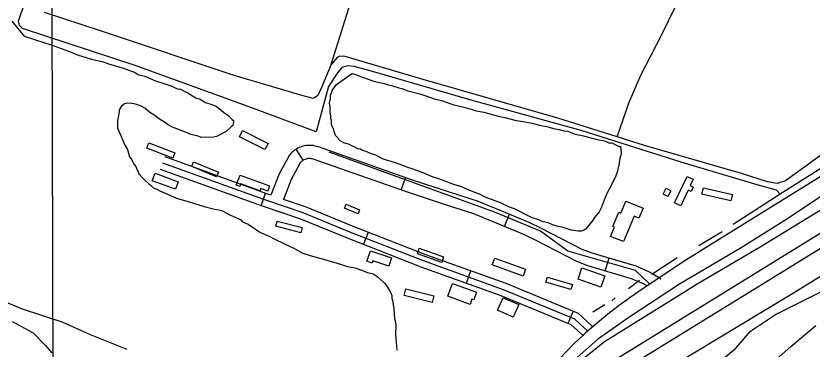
# Model space of a CAD drawing. Extents: x 3355724 to 3393621, y 594744 to 620174.
# Drawn here: x 3380830 to 3382643, y 601207 to 601966 of the extents above; entities that cross this region are included whole.
import ezdxf

# ---------------------------------------------------------------- set-up
doc = ezdxf.new("R2010")
doc.units = 0
for name, color, linetype in [('V-BLDG-OTLN', 7, 'Continuous'), ('V-DTCH-CNTR', 7, 'Continuous'), ('V-GRID-MAJR', 7, 'Continuous'), ('V-LEVE-TOET', 7, 'Continuous'), ('V-ROAD-CNTR', 7, 'Continuous'), ('V-SITE-VEGE', 7, 'Continuous'), ('V-SURV-LINE', 7, 'Continuous'), ('V-TOPO-SHOR', 7, 'Continuous'), ('V-WETL-SWMP', 7, 'Continuous')]:
    doc.layers.add(name, color=color, linetype=linetype)

msp = doc.modelspace()

# ---------------------------------------------------------------- linework, layer by layer
at = {"layer": 'V-BLDG-OTLN'}
for points in [[(3381345.9, 601704.4), (3381404.2, 601675.2), (3381397.1, 601661), (3381338.8, 601690.2)], [(3381132.8, 601676.4), (3381191.7, 601653.5), (3381187, 601641.3), (3381128.1, 601664.3)], [(3381234.5, 601633.2), (3381291.4, 601609.5), (3381287, 601599.1), (3381230.2, 601622.8)], [(3381147, 601607.6), (3381199.6, 601588), (3381193.1, 601570.7), (3381140.5, 601590.2)], [(3381340.3, 601603.2), (3381407.6, 601578.3), (3381403.3, 601566.6), (3381387.3, 601572.5), (3381385.5, 601567.5), (3381342.4, 601583.5), (3381340, 601576.9), (3381331.7, 601579.9)], [(3382329.7, 601539.7), (3382358.2, 601600.1), (3382372, 601593.6), (3382365.1, 601579.1), (3382372, 601575.8), (3382367.4, 601565.9), (3382360.8, 601569), (3382343.8, 601533.1)], [(3382310.4, 601573), (3382320.9, 601567.5), (3382314.1, 601554.2), (3382303.5, 601559.7)], [(3382395.5, 601574.1), (3382461.3, 601558.9), (3382457.9, 601544.4), (3382392.1, 601559.6)], [(3381581.9, 601536.7), (3381612.7, 601523.8), (3381609, 601514.9), (3381578.1, 601527.7)], [(3382218.7, 601543.8), (3382258, 601527.6), (3382248.5, 601504.8), (3382237.4, 601509.4), (3382213.5, 601451.5), (3382184.2, 601463.5), (3382193, 601484.7), (3382189.5, 601486.1), (3382202.9, 601518.5), (3382207.5, 601516.7)], [(3381424.7, 601498.3), (3381482.1, 601483.7), (3381479.1, 601471.9), (3381421.7, 601486.5)], [(3381748.5, 601436.4), (3381803.9, 601416.9), (3381799.5, 601404.4), (3381744.1, 601423.9)], [(3381637, 601430.7), (3381685.3, 601414.6), (3381679.1, 601395.7), (3381642.8, 601407.8), (3381641.1, 601402.8), (3381629, 601406.8)], [(3381920.5, 601414.2), (3381990.6, 601388.7), (3381984.8, 601373), (3381914.7, 601398.5)], [(3382118.9, 601391.8), (3382170.7, 601373.7), (3382161.7, 601347.9), (3382109.9, 601366.1)], [(3382040.3, 601370.5), (3382097.1, 601353.8), (3382093.6, 601342.2), (3382036.9, 601358.9)], [(3381824.3, 601356.5), (3381878.9, 601336.3), (3381872.5, 601318.7), (3381868.3, 601320.3), (3381864, 601308.4), (3381813.4, 601327.1)], [(3381717.7, 601343.9), (3381781.4, 601328), (3381777.6, 601312.9), (3381713.9, 601328.8)], [(3381939.1, 601323.8), (3381974.9, 601308.2), (3381962.5, 601279.8), (3381926.7, 601295.4)]]:
    msp.add_lwpolyline(points, close=True, dxfattribs=at)
at = {"layer": 'V-DTCH-CNTR'}
msp.add_line((3381547.9, 601854.9), (3381642.5, 602157.1), dxfattribs=at)
for points in [[(3382198.8, 601690.4), (3382226.4, 601769.1), (3382252.9, 601830.4), (3382299.9, 601922), (3382332.6, 601988.2), (3382349.7, 602019.2), (3382368.1, 602053.8), (3382416.2, 602125.1), (3382443, 602159.1), (3382467, 602197.9), (3382478.5, 602226.7), (3382496, 602281.5), (3382585.7, 602580.9), (3382273.4, 602647.4), (3381808.8, 602754.1)], [(3382714.7, 601685.8), (3382582.3, 601590.2), (3382563.5, 601583.7), (3382541.1, 601587.6), (3382482, 601606.4), (3382261.4, 601670.6), (3382198.8, 601690.4), (3382063.9, 601733), (3381752, 601821.9), (3381579.9, 601872.8), (3381567.3, 601874), (3381561.7, 601871.1), (3381547.9, 601854.9), (3381525.5, 601802.8), (3381517.4, 601784.5), (3381509.8, 601778.8), (3381507, 601777.3), (3381483.8, 601783.3), (3381327.1, 601829.5), (3381024.8, 601931.1), (3380894.8, 601973.5)]]:
    msp.add_lwpolyline(points, dxfattribs=at)
at = {"layer": 'V-GRID-MAJR'}
msp.add_spline([(3380917.6, 600183.6), (3380900.8, 606241.7), (3380884.1, 612302.9), (3380867.3, 618364.1), (3380867.3, 618367.2)], degree=3, dxfattribs=at)
at = {"layer": 'V-LEVE-TOET'}
for points in [[(3381230.7, 600184.5), (3381250.2, 600207.8), (3381264.3, 600227.5), (3381272.4, 600244.4), (3381294.5, 600270.6), (3381373.7, 600362.6), (3381491.8, 600481.8), (3381597.9, 600603.6), (3381744.2, 600760.9), (3381836.5, 600871.3), (3381906.9, 600960.1), (3381933.2, 600982.9), (3381976.7, 601029.7), (3382023.5, 601087), (3382091.1, 601160), (3382170, 601224), (3382258.2, 601278.4), (3382381, 601355.6), (3382524.7, 601439.4), (3382671.2, 601529.6)], [(3382761.1, 601433.9), (3382600.7, 601334.5), (3382474.4, 601258.6), (3382330.7, 601172), (3382229.3, 601113.9), (3382191.9, 601083.3), (3382142.9, 601031.6), (3382076.1, 600952.3), (3381948, 600798.7), (3381865.6, 600682.9), (3381833.3, 600636.2), (3381807, 600612.8), (3381770.4, 600578.7), (3381677.3, 600473.2), (3381608.3, 600399.5), (3381580.6, 600378.1), (3381565.4, 600364.6), (3381540.6, 600337), (3381524.1, 600310.2), (3381504.2, 600284.7), (3381411.6, 600200.2), (3381398.5, 600184.9)]]:
    msp.add_lwpolyline(points, dxfattribs=at)
at = {"layer": 'V-ROAD-CNTR'}
for p, q in [((3381484.1, 601636.7), (3381467.8, 601661.9)), ((3381707.5, 601568.8), (3381717.4, 601597.1)), ((3381388.3, 601533.4), (3381398.5, 601561.6)), ((3381942.4, 601486.2), (3381953.9, 601514)), ((3381621.6, 601445), (3381632.5, 601472.9)), ((3382172, 601384.9), (3382180.5, 601413.6)), ((3381855.9, 601356.6), (3381866.1, 601384.8)), ((3382087.7, 601264.9), (3382099.1, 601292.6))]:
    msp.add_line(p, q, dxfattribs=at)
for points in [[(3384114.1, 602801.8), (3383952.3, 602624.5), (3383735.4, 602405.1), (3383594.6, 602283.8), (3383229.2, 601986.7), (3383078.6, 601871.4), (3383013.6, 601825.4), (3382898.3, 601744.6), (3382671.4, 601604.9), (3382435.6, 601459.3), (3382349.1, 601405.5), (3382248.5, 601337.8)], [(3382299.4, 601366.4), (3382272.6, 601381.8), (3382242.1, 601395.5), (3382142, 601425), (3382119.4, 601434), (3382027, 601481.4), (3381998.9, 601495.3), (3381883.2, 601543.2), (3381817.3, 601564.2), (3381731, 601592.3), (3381518.7, 601667.2), (3381515.3, 601668.3), (3381511.4, 601669.3), (3381507.4, 601670.1), (3381503.4, 601670.5), (3381499.3, 601670.7), (3381495.3, 601670.6), (3381491.3, 601670.3), (3381487.3, 601669.6), (3381483.4, 601668.7), (3381479.5, 601667.5), (3381475.7, 601666.1), (3381472.1, 601664.3), (3381468.5, 601662.4), (3381465.2, 601660.2), (3381461.9, 601657.7), (3381458.9, 601655.1), (3381456, 601652.2), (3381452.6, 601648.3), (3381429.5, 601605.9), (3381410.7, 601557.5)], [(3382273.3, 601354.5), (3382241, 601386.1), (3382086.8, 601429.5), (3382024.8, 601475), (3381922, 601518.2), (3381543.5, 601655.1)], [(3381410.8, 601557.4), (3381399.3, 601561.4), (3381169.6, 601644.3)], [(3382267.1, 601350.4), (3382258.9, 601355.1), (3382231.7, 601367.2), (3382132.2, 601396.6), (3382107, 601406.6), (3382013.4, 601454.6), (3381986.5, 601468), (3381872.9, 601515), (3381808, 601535.6), (3381721.4, 601563.9), (3381509, 601638.8), (3381506.7, 601639.5), (3381504.8, 601640), (3381502.9, 601640.4), (3381500.9, 601640.6), (3381499, 601640.7), (3381497, 601640.7), (3381495.1, 601640.5), (3381493.1, 601640.2), (3381491.2, 601639.7), (3381489.3, 601639.2), (3381487.5, 601638.4), (3381485.8, 601637.6), (3381484, 601636.7), (3381482.4, 601635.6), (3381480.8, 601634.4), (3381479.4, 601633.1), (3381478, 601631.7), (3381477.4, 601631.1), (3381456.8, 601593.2), (3381439.1, 601547.8)], [(3382132.2, 601248), (3382102.7, 601274.9), (3381940.5, 601342.1), (3381758.3, 601407.7), (3381590.5, 601473.2), (3381483.8, 601516.8), (3381394.3, 601547.2), (3381164.5, 601630.2)], [(3382122.1, 601236.9), (3382094.6, 601262.1), (3381935.1, 601328.1), (3381753, 601393.6), (3381584.9, 601459.3), (3381478.6, 601502.7), (3381389.3, 601533), (3381159.4, 601616.1)], [(3382142.3, 601259.1), (3382110.9, 601287.8), (3381945.9, 601356.1), (3381763.6, 601421.7), (3381596.1, 601487.1), (3381489.1, 601530.8), (3381439.6, 601547.7)], [(3382101.4, 601219.4), (3381899.2, 601008.2), (3381622.5, 600706.8), (3381309.8, 600359.8), (3381148.4, 600187.3)]]:
    msp.add_lwpolyline(points, dxfattribs=at)
msp.add_arc((3382829.1, 600465.9), 1047.6, 123.6598, 134.0031, dxfattribs=at)
at = {"layer": 'V-SITE-VEGE'}
for p, q in [((3382559.7, 601285.3), (3382673.7, 601342.4)), ((3382502.7, 601247.3), (3382559.7, 601285.3)), ((3382469.5, 601209.3), (3382502.7, 601247.3)), ((3382441, 601185.6), (3382469.5, 601209.3))]:
    msp.add_line(p, q, dxfattribs=at)
for points in [[(3380820.4, 601953.9), (3380848.9, 601919.4)], [(3380848.9, 601919.4), (3380893.5, 601904.8), (3380910.3, 601899.4), (3380952.2, 601884.7), (3380970.3, 601876.6), (3381002.4, 601867.3), (3381028.9, 601860.7), (3381042.8, 601855.4), (3381062.4, 601850.1), (3381076.3, 601846.1), (3381093.1, 601839.4), (3381098.6, 601838.1), (3381109.8, 601831.3), (3381123.8, 601828.7), (3381147.5, 601817.9), (3381181, 601807.2), (3381199.2, 601799.1), (3381203.3, 601799.2), (3381215.9, 601792.4), (3381222.9, 601789.7), (3381228.5, 601785.6), (3381239.7, 601778.8), (3381249.5, 601776.2), (3381260.7, 601768), (3381271.8, 601765.4), (3381285.8, 601760), (3381292.8, 601754.6), (3381302.7, 601746.4), (3381312.5, 601739.5), (3381322.3, 601729.9), (3381325.1, 601727.2), (3381325.2, 601724.4), (3381323.9, 601716.1), (3381319.8, 601713.2), (3381308.8, 601702), (3381286.7, 601690.6), (3381279.8, 601689.1), (3381252, 601688.7), (3381245.1, 601691.4), (3381228.3, 601695.3), (3381215.8, 601700.7), (3381199, 601707.5), (3381187.8, 601711.5), (3381175.2, 601718.2), (3381168.2, 601723.7), (3381157, 601730.5), (3381144.4, 601740.1), (3381134.6, 601745.5), (3381123.4, 601755.1), (3381113.6, 601760.5), (3381102.4, 601764.5), (3381094, 601765.8), (3381081.5, 601767), (3381077.4, 601765.6), (3381070.5, 601759.9), (3381065.1, 601751.5), (3381065.1, 601747.3), (3381062.5, 601734.8), (3381061.2, 601726.4), (3381061.5, 601709.8), (3381070.1, 601689.1), (3381075.8, 601676.6), (3381078.7, 601669.7), (3381084.3, 601661.5), (3381088.7, 601644.9), (3381093, 601639.4), (3381098.7, 601628.3), (3381102.9, 601622.8), (3381105.8, 601614.5), (3381108.6, 601610.4), (3381110.1, 601606.2), (3381112.9, 601603.5), (3381114.3, 601600.8), (3381122.8, 601592.5), (3381132.6, 601582.9), (3381136.8, 601580.2), (3381143.9, 601573.4), (3381150.8, 601570.7), (3381159.2, 601566.6), (3381180.2, 601557.2), (3381195.6, 601550.4), (3381224.8, 601542.5), (3381258.3, 601531.8), (3381282, 601525.2), (3381291.8, 601524), (3381300.1, 601521.3), (3381305.7, 601518.6), (3381318.3, 601511.8), (3381330.9, 601506.4), (3381342.1, 601501), (3381346.3, 601496.9), (3381358.9, 601491.5), (3381368.7, 601484.7), (3381386.9, 601472.5), (3381407.9, 601463), (3381416.3, 601459), (3381442.8, 601445.4), (3381461, 601437.3), (3381483.4, 601425.1), (3381500.1, 601419.8), (3381548.9, 601406.6)], [(3382074, 601484.7), (3382065.7, 601485.9), (3382051.7, 601489.9), (3382041.9, 601494), (3382030.8, 601496.6), (3382022.4, 601500.6), (3382005.7, 601506), (3381988.9, 601514.1), (3381979.1, 601519.5), (3381965.1, 601526.3), (3381953.9, 601530.3), (3381933, 601539.7), (3381919, 601545.1), (3381898.1, 601553.1), (3381885.5, 601559.9), (3381871.5, 601565.3), (3381854.8, 601572), (3381845, 601576), (3381826.9, 601581.4), (3381808.7, 601588.1), (3381793.3, 601594.8), (3381776.6, 601600.1), (3381757, 601608.2), (3381734.7, 601616.2), (3381722.2, 601620.2), (3381702.6, 601628.3), (3381690, 601632.3), (3381676.1, 601636.3), (3381664.9, 601640.3), (3381649.5, 601648.4), (3381637, 601652.4), (3381627.2, 601656.5), (3381618.8, 601659.1), (3381614.6, 601661.9), (3381607.7, 601663.1), (3381603.5, 601665.9), (3381595.1, 601669.9), (3381589.5, 601672.6), (3381576.9, 601676.6), (3381571.3, 601679.3), (3381567.1, 601682), (3381564.3, 601686.2), (3381557.3, 601693), (3381554.4, 601702.7), (3381552.9, 601708.2), (3381550.1, 601713.8), (3381548.6, 601719.3), (3381548.5, 601727.6), (3381547, 601731.8), (3381546.9, 601738.7), (3381545.5, 601744.3), (3381545.4, 601752.6), (3381545.3, 601759.5), (3381543.8, 601766.5), (3381545.1, 601772), (3381546.4, 601776.2), (3381546.3, 601785.9), (3381549, 601791.5), (3381550.3, 601795.7), (3381555.8, 601804.1), (3381559.9, 601809.7), (3381594.3, 601833.8), (3381598.4, 601833.9), (3381627.8, 601823.2), (3381647.3, 601816.5), (3381665.4, 601812.6), (3381678, 601808.6), (3381684.9, 601807.3), (3381701.7, 601801.9), (3381708.6, 601800.6), (3381722.6, 601795.3), (3381751.9, 601787.3), (3381763, 601783.3), (3381782.6, 601776.6), (3381799.3, 601772.7), (3381811.8, 601768.7), (3381827.2, 601763.3), (3381849.5, 601758.1), (3381857.9, 601755.4), (3381869, 601752.8), (3381874.6, 601750.1), (3381887.1, 601747.5), (3381895.5, 601746.2), (3381906.6, 601743.6), (3381927.6, 601736.9), (3381942.9, 601734.3), (3381969.4, 601727.7), (3381984.7, 601725.2), (3382005.6, 601721.3), (3382025.1, 601716), (3382039, 601713.4), (3382054.3, 601709.4), (3382066.9, 601706.8), (3382078, 601704.2), (3382086.4, 601702.9), (3382093.4, 601700.2), (3382103.1, 601696.2), (3382122.6, 601692.3), (3382142.1, 601687), (3382153.3, 601684.4), (3382167.2, 601681.8)], [(3382167.2, 601681.8), (3382172.8, 601680.5), (3382175.6, 601679.1), (3382179.8, 601676.4), (3382186.7, 601676.5), (3382203.5, 601668.4), (3382206.3, 601668.4), (3382207.7, 601662.9), (3382207.9, 601651.8), (3382205.3, 601640.6), (3382202.7, 601626.7), (3382198.7, 601610), (3382196.1, 601601.6), (3382185.3, 601579.2), (3382175.8, 601561), (3382170.4, 601548.5), (3382163.7, 601530.3), (3382158.3, 601519.1), (3382147.3, 601506.5), (3382141.9, 601498.1), (3382135.1, 601489.7), (3382126.9, 601479.8), (3382122.7, 601477), (3382117.2, 601475.5), (3382110.3, 601475.4), (3382094.9, 601478), (3382085.2, 601480.7), (3382074, 601484.7)], [(3381083.5, 601205.8), (3380999.7, 601239), (3380937.9, 601267.5), (3380843, 601298.4), (3380555.6, 601419.6)], [(3381548.9, 601406.6), (3381561.5, 601402.6), (3381585.2, 601394.6), (3381601.9, 601392), (3381621.4, 601385.3), (3381629.8, 601381.3), (3381641, 601378.6), (3381645.2, 601377.3), (3381652.2, 601371.8), (3381659.2, 601366.4), (3381669, 601356.8), (3381674.7, 601349.9), (3381681.8, 601337.5), (3381686.1, 601329.2), (3381686.2, 601322.3), (3381687.6, 601318.1), (3381690.7, 601298.7), (3381692.3, 601276.5), (3381695.3, 601262.7), (3381694.2, 601239.1), (3381695.9, 601222.4), (3381697.5, 601204.4)], [(3380821.6, 601269.9), (3380869.1, 601243.8), (3380897.6, 601215.3), (3380911.8, 601198.6)]]:
    msp.add_lwpolyline(points, dxfattribs=at)
at = {"layer": 'V-SURV-LINE'}
for points in [[(3382185.9, 601177.9), (3382766.3, 601535.1)], [(3382782.1, 601509.6), (3382201.6, 601152.3)]]:
    msp.add_lwpolyline(points, dxfattribs=at)
at = {"layer": 'V-TOPO-SHOR'}
for p, q in [((3382569.9, 601559.4), (3382463.4, 601490.5)), ((3382437.7, 601473.7), (3382384.8, 601441.6)), ((3382335.7, 601414.3), (3382278.2, 601376.6)), ((3382250.1, 601362.9), (3382224.5, 601343.7)), ((3382194.2, 601323.7), (3382187.2, 601316.6)), ((3382170.8, 601307.7), (3382143.6, 601290.9))]:
    msp.add_line(p, q, dxfattribs=at)
for points in [[(3381513.3, 601701.4), (3381358.8, 601759), (3381101.7, 601852.8), (3380844.8, 601937.2), (3380838.5, 601943.4), (3380836, 601953.6), (3380850.3, 601996.1), (3380893.2, 602136.4), (3380952.5, 602334.9), (3381022.5, 602556.3), (3381122.4, 602885.5)], [(3383171, 601962.9), (3383038.9, 601865.4), (3382840.7, 601730.2), (3382569.9, 601559.4)], [(3383162.5, 601892.2), (3382955, 601742.7), (3382818.2, 601651.4), (3382675.8, 601562.4), (3382583.3, 601501.5), (3382481.3, 601437.4), (3382341.2, 601354.7), (3382225.4, 601278.6), (3382153.9, 601229), (3382075.6, 601158.9), (3382024.5, 601104.9), (3381930.3, 600994.6)], [(3382569.9, 601559.4), (3382562, 601568.7), (3382512.4, 601582.2), (3382344.6, 601632.5), (3382116.9, 601704.7), (3381860.9, 601775.1), (3381647.5, 601837.3), (3381600.3, 601850), (3381586.1, 601852.2), (3381572, 601848.1), (3381562, 601836.2), (3381542, 601804.5), (3381513.3, 601701.4)]]:
    msp.add_lwpolyline(points, dxfattribs=at)
at = {"layer": 'V-WETL-SWMP'}
for p, q in [((3382594.3, 601213.1), (3382651.3, 601260.2)), ((3382548.4, 601171.6), (3382594.3, 601213.1))]:
    msp.add_line(p, q, dxfattribs=at)

doc.saveas('drawing.dxf')
